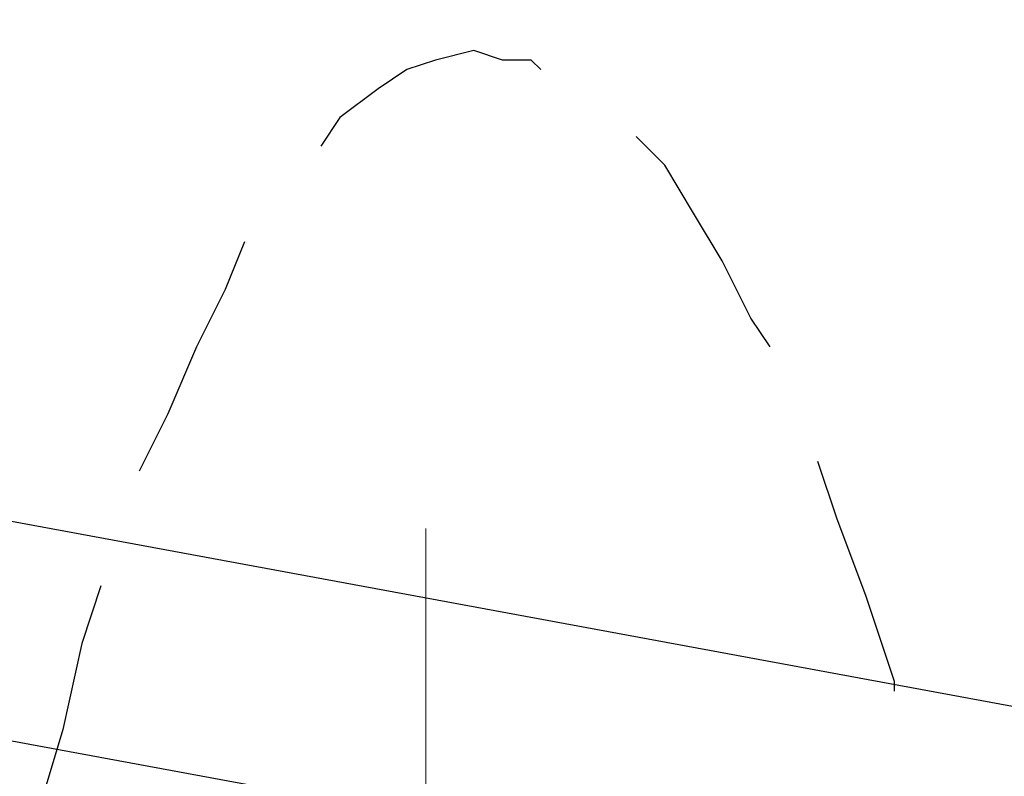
# Model space of a CAD drawing. Header units: metres. Extents: x 5.7 to 89.8, y 4 to 63.5.
# Tile 471 of 475: x 72.637 to 73.629, y 54.26 to 55.022. Entities that reach past the tile are written whole.
import ezdxf

# ---------------------------------------------------------------- set-up
doc = ezdxf.new("R2010")
doc.units = ezdxf.units.M
doc.header["$MEASUREMENT"] = 0
for name, color, linetype in [('PDF17_makos plan', 7, 'Continuous'), ('PDF17_textt', 7, 'Continuous'), ('PDF17_wall', 7, 'Continuous')]:
    doc.layers.add(name, color=color, linetype=linetype)

msp = doc.modelspace()

# ---------------------------------------------------------------- linework, layer by layer
at = {"layer": 'PDF17_makos plan', "lineweight": 18}
msp.add_lwpolyline([(73.04623, 54.50938), (73.04623, 54.16266)], dxfattribs=at)
at = {"layer": 'PDF17_textt', "lineweight": 30}
for points in [[(73.16181, 54.97168), (73.15217, 54.98131), (73.12328, 54.98131), (73.09439, 54.99094), (73.05586, 54.98131), (73.02697, 54.97168), (72.99808, 54.95242), (72.95955, 54.92352), (72.94029, 54.89463)], [(73.39295, 54.69237), (73.37369, 54.72127), (73.3448, 54.77906), (73.3159, 54.82721), (73.28701, 54.87537), (73.25812, 54.90426)], [(72.86324, 54.79832), (72.84398, 54.75016), (72.81508, 54.69237), (72.78619, 54.62496), (72.7573, 54.56717)], [(73.51816, 54.34565), (73.51816, 54.35528), (73.48927, 54.44196), (73.46037, 54.51901), (73.44111, 54.5768)], [(72.71877, 54.45159), (72.69951, 54.39381), (72.68025, 54.30713), (72.65135, 54.21081)]]:
    msp.add_lwpolyline(points, dxfattribs=at)
at = {"layer": 'PDF17_wall', "lineweight": 25}
msp.add_lwpolyline([(64.06995, 56.09853), (74.33681, 54.20118), (74.33681, 53.97967), (64.06995, 55.87701)], dxfattribs=at)

doc.saveas('drawing.dxf')
